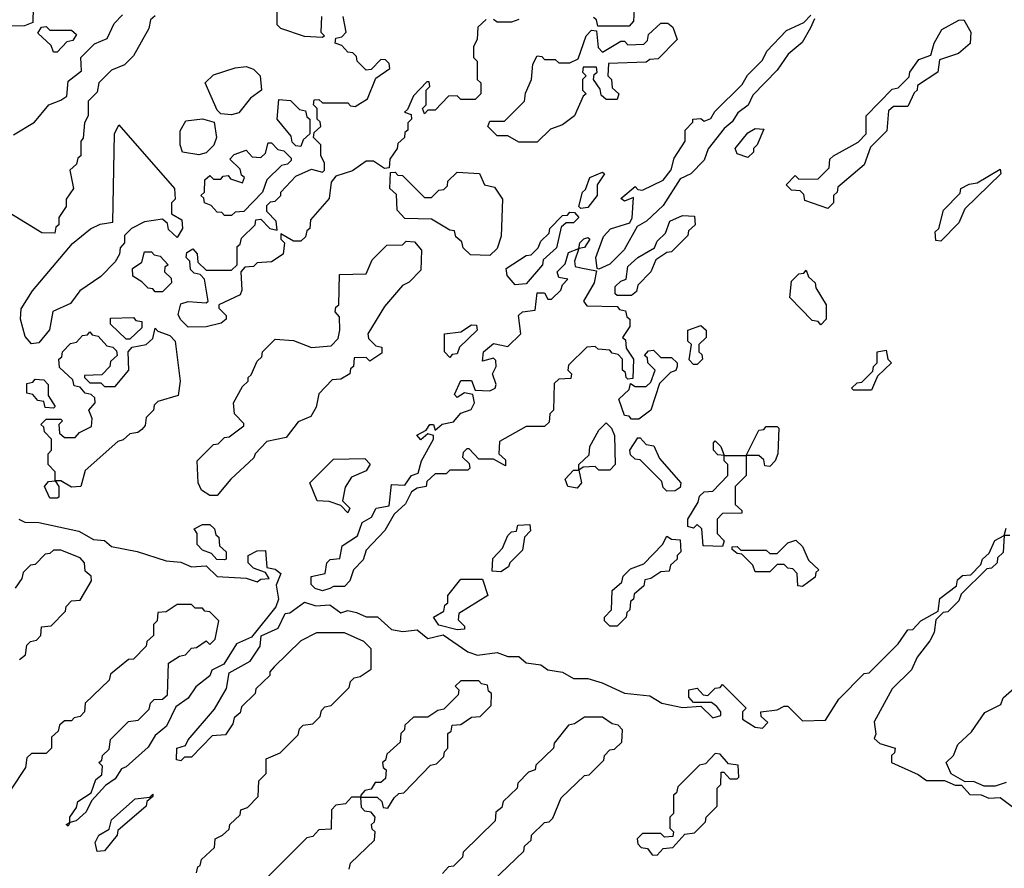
# Model space of a CAD drawing. Extents: x 2708302 to 2968450, y 494490 to 722710.
# Tile 266 of 284: x 2902922 to 2905630, y 677364 to 679699. Entities that reach past the tile are written whole.
import ezdxf

# ---------------------------------------------------------------- set-up
doc = ezdxf.new("R2010")
doc.units = 0

msp = doc.modelspace()

# ---------------------------------------------------------------- linework, layer by layer
at = {"layer": '0CON20XD'}
for points in [[(2902960, 679775), (2902958.3, 679691.7), (2902935, 679682.5), (2902898.3, 679681.7)], [(2903751.7, 679708.3), (2903750, 679665), (2903760, 679655), (2903755, 679650), (2903705, 679652.5), (2903640, 679675), (2903630, 679685), (2903630, 679725)], [(2904611.7, 679728.3), (2904610, 679695), (2904598.3, 679681.7), (2904511.7, 679681.7), (2904508.3, 679698.3), (2904500, 679705)], [(2903295, 679710), (2903281.7, 679698.3), (2903277.5, 679675), (2903235, 679600), (2903210, 679575), (2903175, 679560), (2903140, 679525), (2903135, 679500), (2903110, 679475), (2903110, 679435), (2903100, 679415), (2903097, 679373), (2903090, 679365), (2903090, 679325), (2903081.7, 679318.3), (2903078.3, 679301.7), (2903060, 679285), (2903070, 679235), (2903050, 679205), (2903050, 679185), (2903030, 679155), (2903030, 679135), (2903021.7, 679128.3), (2903018.3, 679111.7), (2902983, 679113), (2902835, 679202.5)], [(2903035, 679477.5), (2903051.7, 679488.3), (2903055, 679530), (2903091.7, 679558.3), (2903090, 679595), (2903127.5, 679632.5), (2903163, 679647), (2903181.7, 679688.3), (2903205, 679712.5)], [(2903435, 678854), (2903385, 678853.3), (2903363.9, 678873.9), (2903358.3, 678888.3), (2903365, 678917.5), (2903385, 678923.3), (2903435, 678920), (2903440, 678925), (2903430, 678985), (2903418.3, 678998.3), (2903401.7, 679001.7), (2903391.7, 679011.7), (2903390, 679035), (2903380, 679045), (2903381.7, 679058.3), (2903398.3, 679068.3), (2903410, 679055), (2903411.7, 679031.7), (2903435, 679010), (2903505, 679010), (2903520, 679025), (2903520, 679075), (2903528.3, 679081.7), (2903531.7, 679098.3), (2903570, 679135), (2903571.7, 679148.3), (2903585, 679150), (2903610, 679125), (2903630, 679120), (2903627.5, 679145), (2903601.7, 679171.7), (2903601.7, 679188.3), (2903611.7, 679198.3), (2903625, 679200), (2903640, 679215), (2903640, 679225), (2903681.7, 679268.3), (2903725, 679287.5), (2903755, 679280), (2903760, 679285), (2903760, 679305), (2903750, 679325), (2903750, 679355), (2903730, 679375), (2903731.7, 679388.3), (2903750, 679405), (2903748.3, 679418.3), (2903740, 679425), (2903740, 679455), (2903730, 679465), (2903731.7, 679478.3), (2903745, 679480), (2903755, 679470), (2903825, 679470), (2903831.7, 679461.7), (2903845, 679460), (2903878.3, 679481.7), (2903901.7, 679538.3), (2903940, 679565), (2903938.3, 679578.3), (2903928.3, 679588.3), (2903915, 679590), (2903888.3, 679561.7), (2903875, 679560), (2903850, 679585), (2903848.3, 679598.3), (2903838.3, 679608.3), (2903825, 679610), (2903808.3, 679628.3), (2903790, 679635), (2903791.7, 679648.3), (2903808.3, 679651.7), (2903820, 679665), (2903811.7, 679708.3)], [(2904205, 679700), (2904181.7, 679678.3), (2904180, 679645), (2904170, 679625), (2904170, 679595), (2904180, 679585), (2904180, 679535), (2904190, 679525), (2904190, 679495), (2904175, 679480), (2904135, 679480), (2904125, 679490), (2904101.7, 679488.3), (2904065, 679450), (2904045, 679450), (2904035, 679440), (2904030, 679455), (2904040, 679465), (2904040, 679505), (2904050, 679515), (2904048.3, 679528.3), (2904041.7, 679528.3), (2904005, 679490), (2903988.3, 679451.7), (2903980, 679445), (2903998.3, 679438.3), (2904000, 679425), (2903990, 679415), (2903990, 679395), (2903981.7, 679388.3), (2903980, 679375), (2903961.7, 679358.3), (2903960, 679345), (2903940, 679315), (2903938.3, 679291.7), (2903925, 679290), (2903895, 679310), (2903875, 679310), (2903837, 679283), (2903791.7, 679268.3), (2903778.3, 679251.7), (2903773.3, 679206.7), (2903721.7, 679148.3), (2903720, 679125), (2903711.7, 679118.3), (2903708.3, 679101.7), (2903695, 679090), (2903675, 679090), (2903640, 679110), (2903640, 679095), (2903650, 679085), (2903646.4, 679053.6), (2903615, 679032.5), (2903575, 679030), (2903565, 679020), (2903541.7, 679018.3), (2903530, 679005), (2903533.3, 678955), (2903528.3, 678941.7), (2903470, 678915), (2903470, 678905), (2903490, 678885), (2903490, 678875), (2903475.9, 678864.1), (2903435, 678854)], [(2904345, 679362.5), (2904295, 679362.5), (2904265, 679380), (2904235, 679380), (2904210, 679405), (2904215, 679420), (2904255, 679420), (2904310, 679475), (2904313, 679497), (2904330, 679535), (2904333, 679577), (2904345, 679600), (2904358.3, 679598.3), (2904365, 679590), (2904395, 679590), (2904405, 679580), (2904435, 679580), (2904458.3, 679591.7), (2904480, 679655), (2904495, 679670), (2904508.3, 679668.3), (2904513, 679623), (2904525, 679610), (2904575, 679640), (2904585, 679640), (2904595, 679630), (2904638.3, 679631.7), (2904648.3, 679641.7), (2904651.7, 679658.3), (2904685, 679690), (2904705, 679690), (2904718.3, 679678.3), (2904730, 679645), (2904678.3, 679591.7), (2904655, 679590), (2904645, 679582.5), (2904541.7, 679578.3), (2904540, 679545), (2904550, 679535), (2904551.7, 679511.7), (2904570, 679495), (2904565, 679480), (2904535, 679480), (2904521.7, 679491.7), (2904518.3, 679508.3), (2904500, 679535), (2904501.7, 679548.3), (2904510, 679555), (2904508.3, 679568.3), (2904471.7, 679568.3), (2904470, 679555), (2904480, 679545), (2904470, 679535), (2904470, 679505), (2904480, 679495), (2904471.7, 679488.3), (2904447.5, 679435), (2904415, 679410), (2904381.7, 679398.3), (2904345, 679362.5)], [(2904295, 679700), (2904275, 679692.5), (2904235, 679692.5), (2904225, 679700)], [(2904515, 679012.5), (2904510, 679015), (2904506.7, 679045), (2904527.5, 679102.5), (2904546.7, 679123.3), (2904600, 679140), (2904606.4, 679153.6), (2904610, 679210), (2904585, 679200), (2904575, 679206.7), (2904615, 679240), (2904621.7, 679231.7), (2904635, 679230), (2904692, 679258), (2904713.9, 679286.1), (2904722, 679318), (2904752.5, 679365), (2904752.5, 679395), (2904773, 679417), (2904773.8, 679425), (2904795, 679427.5), (2904805, 679420), (2904823, 679427), (2904833.8, 679446.2), (2904909.3, 679520.7), (2904923.8, 679546.2), (2904965, 679587.5), (2904977, 679613), (2905030.7, 679669.3), (2905078.3, 679691.7), (2905098.3, 679711.7)], [(2905108.3, 679701.7), (2905096.7, 679676.7), (2905073.9, 679636.1), (2905035.9, 679604.1), (2905005, 679560), (2904938.3, 679491.7), (2904925.6, 679464.4), (2904897.1, 679442.9), (2904881.9, 679418.1), (2904860, 679400), (2904815.8, 679344.2), (2904805, 679312.5), (2904767.5, 679275), (2904738.6, 679261.4), (2904691.9, 679188.1), (2904645.5, 679144.5), (2904620, 679130), (2904584.2, 679065.8), (2904545, 679026.7), (2904515, 679012.5)], [(2905145, 679180), (2905081.7, 679201.7), (2905078.3, 679218.3), (2905068.3, 679228.3), (2905045, 679230), (2905030, 679245), (2905055, 679270), (2905065, 679260), (2905118.3, 679261.7), (2905148.3, 679291.7), (2905150, 679315), (2905160, 679325), (2905228.3, 679361.7), (2905250, 679385), (2905250, 679435), (2905321.7, 679508.3), (2905338.3, 679511.7), (2905368.3, 679541.7), (2905370, 679555), (2905395, 679590), (2905428.3, 679601.7), (2905437.5, 679635), (2905458.3, 679671.7), (2905505, 679697.5), (2905518.3, 679698.3), (2905537.5, 679665), (2905536.1, 679633.9), (2905504, 679606), (2905451.7, 679588.3), (2905447.5, 679555), (2905391.7, 679518.3), (2905390, 679505), (2905381.7, 679498.3), (2905365, 679460), (2905325, 679460), (2905311.7, 679448.3), (2905307, 679393), (2905261.7, 679348.3), (2905245, 679300), (2905171.7, 679238.3), (2905170, 679225), (2905160, 679215), (2905160, 679195), (2905145, 679180)], [(2903025, 679610), (2903015, 679610), (2903008.3, 679628.3), (2902971.7, 679661.7), (2902981.7, 679678.3), (2902995, 679680), (2903005, 679670), (2903065, 679670), (2903078.3, 679658.3), (2903068.3, 679641.7), (2903051.7, 679638.3), (2903025, 679610)], [(2903505, 679437.5), (2903475, 679440), (2903465, 679450), (2903432.5, 679525), (2903455, 679547.5), (2903515, 679566.7), (2903545, 679570), (2903565, 679563.3), (2903583.3, 679545), (2903587.5, 679505), (2903557, 679483), (2903525, 679443.3), (2903505, 679437.5)], [(2902905, 679382.5), (2902963, 679417), (2903002.5, 679465), (2903035, 679477.5)], [(2903695, 679350), (2903681.7, 679351.7), (2903671.7, 679361.7), (2903668.3, 679378.3), (2903630, 679425), (2903635, 679480), (2903667, 679477), (2903691.7, 679451.7), (2903708.3, 679448.3), (2903711.7, 679431.7), (2903720, 679425), (2903720, 679385), (2903701.7, 679368.3), (2903695, 679350)], [(2903415, 679327.5), (2903370, 679335), (2903363.3, 679355), (2903363.6, 679393.6), (2903379.3, 679420.7), (2903425, 679426.7), (2903457, 679417), (2903463.3, 679375), (2903456.2, 679353.8), (2903435, 679332.5), (2903415, 679327.5)], [(2902955, 678807.5), (2902937.3, 678827.3), (2902924.2, 678875), (2902926.2, 678903.8), (2902957, 678953), (2903067, 679083), (2903116.7, 679123.3), (2903143.6, 679136.4), (2903178.3, 679141.7), (2903182.5, 679385), (2903195, 679410), (2903347.5, 679235), (2903350, 679205), (2903340, 679195), (2903340, 679165), (2903368.3, 679148.3), (2903370, 679125), (2903355, 679100), (2903331.7, 679121.7), (2903328.3, 679138.3), (2903315, 679150), (2903265, 679142.5), (2903230, 679125), (2903210, 679105), (2903210, 679085), (2903198.3, 679071.7), (2903196.4, 679053.6), (2903185, 679032.5), (2903145, 678992.5), (2903087.3, 678952.7), (2903062, 678918), (2903013.6, 678896.4), (2903003.9, 678846.1), (2902975, 678810), (2902955, 678807.5)], [(2904925, 679320), (2904895, 679330), (2904890, 679345), (2904925, 679387.5), (2904945, 679400), (2904968.3, 679398.3), (2904950, 679355), (2904940, 679345), (2904940, 679335), (2904925, 679320)], [(2903505, 679160), (2903485, 679160), (2903478.3, 679168.3), (2903465, 679170), (2903448.3, 679188.3), (2903430, 679195), (2903428.3, 679208.3), (2903420, 679215), (2903430, 679225), (2903431.7, 679258.3), (2903445, 679270), (2903455, 679260), (2903475, 679260), (2903481.7, 679268.3), (2903495, 679270), (2903501.7, 679261.7), (2903535, 679250), (2903540, 679265), (2903531.7, 679271.7), (2903528.3, 679288.3), (2903500, 679315), (2903511.7, 679328.3), (2903545, 679340), (2903561.7, 679321.7), (2903585, 679320), (2903598.3, 679331.7), (2903605, 679360), (2903615, 679360), (2903631.7, 679341.7), (2903648.3, 679338.3), (2903668.3, 679318.3), (2903668.3, 679311.7), (2903658.3, 679301.7), (2903641.7, 679298.3), (2903601.7, 679258.3), (2903590, 679225), (2903538.3, 679171.7), (2903515, 679170), (2903505, 679160)], [(2905455, 679090), (2905441.7, 679091.7), (2905440, 679115), (2905450, 679125), (2905462.5, 679175), (2905508.3, 679221.7), (2905510, 679235), (2905533, 679247), (2905555, 679250), (2905618.3, 679288.3), (2905620, 679275), (2905521.7, 679178.3), (2905505, 679140), (2905455, 679090)], [(2904215, 679050), (2904161.7, 679051.7), (2904141.7, 679071.7), (2904138.3, 679088.3), (2904121.7, 679101.7), (2904118.3, 679118.3), (2904105, 679120), (2904055, 679150), (2903981.7, 679151.7), (2903960, 679175), (2903958.3, 679218.3), (2903940, 679235), (2903941.7, 679278.3), (2903955, 679280), (2903961.7, 679271.7), (2903975, 679270), (2904035, 679210), (2904055, 679210), (2904075, 679230), (2904088.3, 679231.7), (2904098.3, 679241.7), (2904100, 679255), (2904125, 679280), (2904186.4, 679276.4), (2904200, 679245), (2904228.3, 679238.3), (2904250, 679205), (2904246.4, 679103.6), (2904235, 679070), (2904215, 679050)], [(2904465, 679180), (2904460, 679185), (2904470, 679225), (2904478.3, 679231.7), (2904490, 679265), (2904525, 679280), (2904530, 679275), (2904510, 679245), (2904510, 679215), (2904485, 679182.5), (2904465, 679180)], [(2904285, 678970), (2904262.5, 678995), (2904260, 679015), (2904315, 679050), (2904328.3, 679051.7), (2904348.3, 679071.7), (2904355, 679090), (2904378.3, 679111.7), (2904380, 679125), (2904415, 679160), (2904428.3, 679161.7), (2904435, 679170), (2904448.3, 679168.3), (2904460, 679155), (2904445, 679140), (2904425, 679140), (2904411.7, 679128.3), (2904398.3, 679071.7), (2904361.7, 679038.3), (2904360, 679025), (2904315, 678972.5), (2904285, 678970)], [(2904605, 678940), (2904565, 678940), (2904560, 678945), (2904560, 678965), (2904575, 678980), (2904590, 678985), (2904595, 679020), (2904622.5, 679045), (2904668.3, 679071.7), (2904675, 679090), (2904698.3, 679111.7), (2904710, 679145), (2904745, 679160), (2904778.3, 679158.3), (2904780, 679135), (2904761.7, 679118.3), (2904760, 679105), (2904715, 679060), (2904701.7, 679058.3), (2904671.7, 679038.3), (2904657.5, 679005), (2904621.7, 678968.3), (2904618.3, 678951.7), (2904605, 678940)], [(2903755, 678127.5), (2903735, 678134), (2903724, 678145), (2903723.3, 678166.7), (2903762.5, 678175), (2903766.7, 678205), (2903776.1, 678213.9), (2903803, 678217), (2903808.6, 678251.4), (2903851.2, 678278.8), (2903864.1, 678315.9), (2903889.3, 678330.7), (2903902.5, 678355), (2903938.3, 678361.7), (2903945, 678420), (2903981.7, 678418.3), (2904000, 678445), (2904018.3, 678451.7), (2904026.7, 678485), (2904060, 678545), (2904060, 678555), (2904045, 678560), (2904025, 678543.3), (2904014.2, 678555.8), (2904040, 678570), (2904050, 678585), (2904060, 678585), (2904065, 678570), (2904083.8, 678586.2), (2904115, 678592.5), (2904135, 678616.7), (2904163.3, 678626.7), (2904172.5, 678645), (2904168.3, 678668.3), (2904145, 678672.5), (2904125, 678660), (2904118.3, 678668.3), (2904135, 678706), (2904165, 678706.7), (2904175, 678680), (2904215, 678677.5), (2904230, 678685), (2904232.5, 678695), (2904222.5, 678725), (2904232.5, 678745), (2904231.7, 678761.7), (2904225, 678767.5), (2904195, 678760), (2904197.5, 678785), (2904225, 678808), (2904265, 678800), (2904300, 678835), (2904293.8, 678885), (2904304.5, 678895.5), (2904340, 678900), (2904345, 678947.5), (2904365, 678947.5), (2904375, 678930), (2904385, 678930), (2904410, 678955), (2904415, 678970), (2904430, 678985), (2904405, 678990), (2904400, 679005), (2904422.5, 679027.5), (2904431.7, 679058.3), (2904460, 679070), (2904462.5, 679085), (2904473.6, 679096.4), (2904485, 679100), (2904490, 679095), (2904475, 679072.5), (2904460, 679070), (2904447.5, 679035), (2904450, 679020), (2904465, 679016.2), (2904508.3, 679008.3), (2904502, 678975), (2904472.5, 678925), (2904481.7, 678911.7), (2904565, 678910), (2904571.7, 678901.7), (2904588.3, 678898.3), (2904591.7, 678881.7), (2904600, 678875), (2904600, 678855), (2904580, 678825), (2904588.3, 678818.3), (2904590, 678795), (2904610, 678765), (2904608.3, 678711.7), (2904595, 678710), (2904590, 678715), (2904588.3, 678728.3), (2904580, 678735), (2904580, 678765), (2904568.3, 678778.3), (2904551.7, 678781.7), (2904545, 678790), (2904513, 678793), (2904505, 678800), (2904481.7, 678798.3), (2904431.7, 678748.3), (2904430, 678735), (2904440, 678725), (2904438.3, 678711.7), (2904405, 678710), (2904391.7, 678698.3), (2904390, 678625), (2904380, 678615), (2904378.3, 678591.7), (2904365, 678580), (2904315, 678580), (2904241.7, 678538.3), (2904240, 678505), (2904258.3, 678488.3), (2904258.3, 678471.7), (2904225, 678490), (2904185, 678490), (2904158.3, 678518.3), (2904151.7, 678518.3), (2904141.7, 678508.3), (2904140, 678495), (2904158.3, 678478.3), (2904160, 678465), (2904155, 678460), (2904105, 678460), (2904095, 678450), (2904065, 678450), (2904041.7, 678428.3), (2904040, 678415), (2904015, 678410), (2904000, 678400), (2903983, 678367), (2903951.7, 678338.3), (2903926.4, 678293.6), (2903875, 678240), (2903867, 678213), (2903840, 678185), (2903830, 678155), (2903815, 678140), (2903785, 678140), (2903775, 678133.8), (2903755, 678127.5)], [(2903465, 678390), (2903445, 678390), (2903422.5, 678405), (2903412.5, 678425), (2903410, 678485), (2903455, 678530), (2903468.3, 678531.7), (2903485, 678550), (2903498.3, 678551.7), (2903538.3, 678581.7), (2903538.3, 678588.3), (2903512.5, 678615), (2903510, 678645), (2903535, 678690), (2903550, 678705), (2903550, 678715), (2903558.3, 678721.7), (2903575, 678760), (2903588.3, 678771.7), (2903590, 678785), (2903625, 678820), (2903675, 678816.7), (2903725, 678797.5), (2903778.3, 678801.7), (2903798.3, 678821.7), (2903802.5, 678845), (2903801.7, 678881.7), (2903790, 678895), (2903791.7, 678908.3), (2903800, 678915), (2903801.7, 678998.3), (2903875, 679000), (2903891.7, 679038.3), (2903931.7, 679078.3), (2903975, 679080), (2903985, 679090), (2904008.3, 679088.3), (2904027.5, 679065), (2904025, 679010), (2903993, 678977), (2903975, 678967.5), (2903925, 678910), (2903880, 678835), (2903881.7, 678821.7), (2903901.7, 678801.7), (2903918.3, 678798.3), (2903918.3, 678781.7), (2903885, 678760), (2903875, 678770), (2903841.7, 678768.3), (2903840, 678745), (2903831.7, 678738.3), (2903830, 678725), (2903805, 678710), (2903781.7, 678708.3), (2903745, 678670), (2903737, 678633), (2903723, 678607), (2903687.5, 678592.5), (2903655, 678550), (2903601.7, 678538.3), (2903570, 678505), (2903566.4, 678493.6), (2903502.5, 678435), (2903465, 678390)], [(2903315, 678950), (2903295, 678950), (2903288.3, 678958.3), (2903275, 678960), (2903258.3, 678978.3), (2903233, 678993), (2903232.5, 679015), (2903258.3, 679031.7), (2903265, 679060), (2903285, 679060), (2903291.7, 679051.7), (2903308.3, 679048.3), (2903330, 679025), (2903321.7, 679018.3), (2903320, 679005), (2903338.3, 678988.3), (2903340, 678975), (2903315, 678950)], [(2905125, 678860), (2905118.3, 678868.3), (2905101.7, 678871.7), (2905040, 678935), (2905045, 678980), (2905065, 679000), (2905078.3, 679001.7), (2905085, 679010), (2905091.7, 678991.7), (2905110, 678975), (2905111.7, 678961.7), (2905140, 678915), (2905140, 678875), (2905125, 678860)], [(2903225, 678820), (2903215, 678820), (2903171.7, 678861.7), (2903171.7, 678878.3), (2903235, 678880), (2903241.7, 678871.7), (2903258.3, 678868.3), (2903258.3, 678851.7), (2903225, 678820)], [(2903025, 678382.5), (2903005, 678382.5), (2902990, 678415), (2903001.7, 678428.3), (2903020, 678430), (2903020, 678455), (2903000, 678475), (2903000, 678505), (2903010, 678515), (2903010, 678545), (2902990, 678565), (2902988.3, 678578.3), (2902980, 678585), (2902995, 678600), (2903035, 678600), (2903040, 678595), (2903030, 678585), (2903031.7, 678561.7), (2903045, 678550), (2903075, 678550), (2903087, 678563), (2903120, 678580), (2903121.7, 678601.7), (2903112.5, 678625), (2903130, 678645), (2903128.3, 678658.3), (2903118.3, 678668.3), (2903101.7, 678671.7), (2903088.3, 678688.3), (2903071.7, 678691.7), (2903068.3, 678708.3), (2903031.7, 678741.7), (2903030, 678765), (2903038.3, 678771.7), (2903040, 678785), (2903061.7, 678808.3), (2903078.3, 678811.7), (2903095, 678830), (2903108.3, 678831.7), (2903115, 678840), (2903121.7, 678831.7), (2903138.3, 678828.3), (2903161.7, 678801.7), (2903178.3, 678798.3), (2903188.3, 678788.3), (2903190, 678775), (2903171.7, 678758.3), (2903170, 678745), (2903148.3, 678721.7), (2903100, 678720), (2903100, 678715), (2903115, 678700), (2903145, 678700), (2903155, 678690), (2903185, 678690), (2903222.5, 678735), (2903220, 678785), (2903231.7, 678798.3), (2903270, 678805), (2903288.3, 678821.7), (2903295, 678850), (2903301.7, 678841.7), (2903335, 678830), (2903350, 678815), (2903363.3, 678705), (2903357.5, 678665), (2903301.7, 678648.3), (2903291.7, 678638.3), (2903290, 678625), (2903270, 678605), (2903267, 678583), (2903258.3, 678571.7), (2903247, 678563), (2903225, 678560), (2903207, 678543), (2903191.7, 678538.3), (2903101.7, 678458.3), (2903090, 678415), (2903065, 678412.5), (2903035, 678430), (2903020, 678430), (2903030, 678415), (2903030, 678385), (2903025, 678382.5)], [(2904105, 678770), (2904090, 678785), (2904090, 678835), (2904135, 678840), (2904165, 678860), (2904178.3, 678858.3), (2904180, 678845), (2904131.7, 678798.3), (2904125, 678780), (2904111.7, 678778.3), (2904105, 678770)], [(2904785, 678750), (2904775, 678750), (2904763, 678763), (2904770, 678805), (2904760, 678815), (2904760, 678845), (2904795, 678857.5), (2904810, 678845), (2904810, 678825), (2904790, 678805), (2904790, 678785), (2904798.3, 678778.3), (2904800, 678765), (2904785, 678750)], [(2904625, 678600), (2904605, 678600), (2904598.3, 678608.3), (2904585, 678610), (2904570, 678655), (2904598.3, 678681.7), (2904601.7, 678698.3), (2904615, 678690), (2904645, 678690), (2904658.3, 678701.7), (2904670, 678735), (2904650, 678755), (2904648.3, 678768.3), (2904640, 678775), (2904651.7, 678788.3), (2904665, 678790), (2904685, 678770), (2904715, 678770), (2904730, 678755), (2904730, 678745), (2904726.4, 678733.6), (2904711.7, 678728.3), (2904681.7, 678698.3), (2904657.5, 678625), (2904625, 678600)], [(2905265, 678680), (2905215, 678680), (2905210, 678685), (2905225, 678700), (2905238.3, 678701.7), (2905268.3, 678731.7), (2905270, 678745), (2905280, 678755), (2905280, 678785), (2905305, 678790), (2905310, 678765), (2905320, 678755), (2905281.7, 678718.3), (2905265, 678680)], [(2903015, 678630), (2902991.7, 678631.7), (2902988.3, 678648.3), (2902971.7, 678651.7), (2902958.3, 678668.3), (2902941.7, 678671.7), (2902941.7, 678698.3), (2902958.3, 678701.7), (2902965, 678710), (2902988.3, 678708.3), (2903000, 678695), (2903000, 678665), (2903020, 678635), (2903015, 678630)], [(2904455, 678410), (2904430, 678415), (2904422.5, 678435), (2904445, 678460), (2904460, 678460), (2904460, 678475), (2904488.3, 678501.7), (2904490, 678525), (2904515, 678570), (2904535, 678590), (2904550, 678575), (2904557.5, 678555), (2904560, 678475), (2904545, 678460), (2904515, 678460), (2904505, 678470), (2904471.7, 678468.3), (2904460, 678460), (2904467.5, 678425), (2904455, 678410)], [(2904855, 678250), (2904801.7, 678251.7), (2904798.3, 678298.3), (2904785, 678310), (2904775, 678300), (2904760, 678305), (2904760, 678325), (2904788.3, 678371.7), (2904791.7, 678388.3), (2904805, 678400), (2904828.3, 678401.7), (2904870, 678445), (2904870, 678475), (2904860, 678485), (2904860, 678500), (2904841.7, 678501.7), (2904830, 678515), (2904830, 678535), (2904835, 678540), (2904850, 678525), (2904860, 678500), (2904920, 678500), (2904955, 678570), (2904968.3, 678571.7), (2904975, 678580), (2905005, 678580), (2905010, 678575), (2905007.5, 678505), (2905000, 678485), (2904985, 678470), (2904971.7, 678471.7), (2904968.3, 678488.3), (2904955, 678500), (2904920, 678500), (2904920, 678445), (2904890, 678415), (2904890, 678365), (2904908.3, 678348.3), (2904908.3, 678341.7), (2904855, 678340), (2904840, 678325), (2904840, 678285), (2904860, 678265), (2904855, 678250)], [(2904701.7, 678401.7), (2904691.7, 678411.7), (2904688.3, 678428.3), (2904628.3, 678488.3), (2904615, 678490), (2904601.7, 678501.7), (2904600, 678515), (2904621.7, 678548.3), (2904628.3, 678548.3), (2904645, 678530), (2904666.4, 678526.4), (2904681.7, 678491.7), (2904740, 678425), (2904738.3, 678411.7), (2904725, 678402.5), (2904701.7, 678401.7)], [(2903825, 678342.5), (2903805, 678362.5), (2903773, 678373), (2903740, 678375), (2903720, 678425), (2903785, 678490), (2903871.7, 678491.7), (2903885.9, 678475.9), (2903875, 678457.5), (2903835, 678440), (2903817.5, 678412.5), (2903810, 678375), (2903830, 678355), (2903825, 678342.5)], [(2902920, 678325), (2902936.2, 678316.2), (2902975, 678315.7), (2903085, 678292), (2903125, 678268.8), (2903155, 678266.2), (2903175, 678250), (2903245, 678236), (2903325, 678210), (2903365, 678206.7), (2903395, 678193.8), (2903435, 678196.7), (2903465, 678167.5), (2903545, 678162.5), (2903575, 678152.5), (2903585, 678160), (2903608.3, 678161.7), (2903598.3, 678178.3), (2903565, 678190), (2903550, 678205), (2903550, 678225), (2903575, 678237.5), (2903598.3, 678238.3), (2903601.7, 678191.7), (2903625, 678187.5), (2903640, 678175), (2903627, 678143), (2903634, 678105), (2903626.1, 678083.9), (2903559.6, 678000.5), (2903518.3, 677981.7), (2903483.9, 677926.1), (2903450.7, 677909.3), (2903445, 677893.8), (2903406.2, 677863.8), (2903385, 677832.5), (2903351.7, 677808.3), (2903326.2, 677755), (2903295, 677730), (2903275, 677697.5), (2903215, 677643.8), (2903201.7, 677638.3), (2903185, 677610), (2903158.3, 677591.7), (2903120, 677550), (2903105, 677520), (2903077.5, 677495), (2903060, 677490), (2903055, 677480), (2903050, 677485), (2903060, 677490), (2903060, 677505), (2903078.3, 677531.7), (2903081.7, 677548.3), (2903118.3, 677571.7), (2903131.7, 677608.3), (2903148.3, 677621.7), (2903150, 677645), (2903140, 677655), (2903148.3, 677661.7), (2903150, 677675), (2903168.3, 677691.7), (2903171.7, 677718.3), (2903221.7, 677768.3), (2903248.3, 677771.7), (2903278.3, 677801.7), (2903281.7, 677818.3), (2903291.7, 677828.3), (2903315, 677830), (2903328.3, 677841.7), (2903331.7, 677928.3), (2903361.7, 677948.3), (2903378.3, 677951.7), (2903395, 677970), (2903408.3, 677971.7), (2903435, 677990), (2903445, 677980), (2903460, 677995), (2903470, 678045), (2903445, 678070), (2903431.7, 678071.7), (2903425, 678080), (2903405, 678080), (2903395, 678090), (2903355, 678090), (2903325, 678070), (2903301.7, 678068.3), (2903300, 678045), (2903290, 678035), (2903290, 678005), (2903271.7, 677988.3), (2903270, 677975), (2903235, 677940), (2903221.7, 677938.3), (2903171.7, 677898.3), (2903168.3, 677881.7), (2903101.7, 677818.3), (2903100, 677795), (2903088.3, 677781.7), (2903071.7, 677778.3), (2903065, 677770), (2903045, 677770), (2903031.7, 677758.3), (2903028.3, 677741.7), (2903010, 677725), (2903010, 677695), (2902995, 677680), (2902955, 677680), (2902941.7, 677668.3), (2902938.3, 677641.7), (2902898.3, 677581.7)], [(2903485, 678212.5), (2903463.9, 678213.9), (2903450, 678230), (2903425, 678240), (2903410, 678255), (2903410, 678285), (2903401.7, 678298.3), (2903425, 678310), (2903445, 678310), (2903458.3, 678298.3), (2903461.7, 678281.7), (2903470, 678275), (2903471.7, 678251.7), (2903490, 678235), (2903490, 678215), (2903485, 678212.5)], [(2904245, 678180), (2904221.7, 678181.7), (2904223, 678217), (2904250, 678245), (2904265, 678280), (2904275, 678290), (2904288.3, 678291.7), (2904291.7, 678308.3), (2904325, 678310), (2904327, 678293), (2904310, 678275), (2904305, 678240), (2904270, 678205), (2904266.4, 678193.6), (2904245, 678180)], [(2903408.3, 677351.7), (2903411.7, 677368.3), (2903418.3, 677371.7), (2903421.7, 677388.3), (2903458.3, 677421.7), (2903460, 677445), (2903480, 677455), (2903498.3, 677471.7), (2903500, 677485), (2903528.3, 677511.7), (2903530, 677525), (2903548.3, 677531.7), (2903578.3, 677561.7), (2903580, 677605), (2903600, 677625), (2903600, 677665), (2903638.3, 677681.7), (2903688.3, 677731.7), (2903691.7, 677748.3), (2903701.7, 677758.3), (2903728.3, 677761.7), (2903748.3, 677781.7), (2903751.7, 677798.3), (2903761.7, 677808.3), (2903778.3, 677811.7), (2903828.3, 677861.7), (2903831.7, 677878.3), (2903841.7, 677888.3), (2903858.3, 677891.7), (2903888.3, 677911.7), (2903888.3, 677968.3), (2903868.3, 677988.3), (2903815, 678012.5), (2903738.3, 678011.7), (2903695, 677990), (2903621.7, 677918.3), (2903610, 677905), (2903610, 677895), (2903571.7, 677858.3), (2903570, 677845), (2903531.7, 677808.3), (2903528.3, 677791.7), (2903511.7, 677778.3), (2903508.3, 677761.7), (2903488.3, 677731.7), (2903451.7, 677728.3), (2903395, 677670), (2903375, 677670), (2903365, 677660), (2903353, 677663), (2903353.8, 677695), (2903378.3, 677701.7), (2903385, 677717.5), (2903458.3, 677801.7), (2903490.8, 677859.2), (2903498.1, 677901.9), (2903555.9, 677934.1), (2903583.3, 677975), (2903586.2, 678003.8), (2903632.5, 678025), (2903652.5, 678065), (2903665, 678066.7), (2903705, 678096.7), (2903736.1, 678086.1), (2903775, 678088.8), (2903805, 678066.7), (2903825, 678073.3), (2903848.3, 678068.3), (2903875, 678056.2), (2903906, 678056), (2903945, 678021.2), (2903976.1, 678016.1), (2904015, 678020), (2904045, 677996.7), (2904087, 678007), (2904155, 677960), (2904180.7, 677950.7), (2904235, 677958), (2904265, 677946.7), (2904295, 677946.7), (2904315, 677930), (2904355, 677924), (2904375, 677910), (2904415, 677904.2), (2904445, 677886.7), (2904485, 677886), (2904524.1, 677874.1), (2904585, 677846.2), (2904655, 677838.8), (2904688.3, 677818.3), (2904745, 677806.7), (2904795, 677810), (2904828.3, 677778.3), (2904850, 677785), (2904850, 677795), (2904839.3, 677809.3), (2904825, 677820), (2904775, 677820), (2904762.5, 677835), (2904762.5, 677855), (2904785, 677860), (2904801.7, 677841.7), (2904815, 677840), (2904835, 677860), (2904848.3, 677861.7), (2904855, 677870), (2904920, 677805), (2904910, 677795), (2904910, 677775), (2904945, 677752.5), (2904965, 677750), (2904980, 677765), (2904961.7, 677781.7), (2904960, 677795), (2905005, 677800), (2905025, 677810), (2905035, 677810), (2905075, 677770), (2905138.3, 677771.7), (2905175, 677830), (2905245, 677900), (2905258.3, 677901.7), (2905338.3, 677981.7), (2905365, 678020), (2905378.3, 678021.7), (2905400, 678045), (2905448.3, 678071.7), (2905453, 678107), (2905498.3, 678141.7), (2905501.7, 678158.3), (2905515, 678170), (2905538.3, 678171.7), (2905565, 678200), (2905570, 678215), (2905588.3, 678231.7), (2905603.6, 678266.4), (2905630, 678280), (2905635, 678300)], [(2905645, 678280), (2905630, 678280), (2905627, 678233), (2905611.7, 678218.3), (2905610, 678205), (2905595, 678190), (2905581.7, 678188.3), (2905511.7, 678118.3), (2905505, 678100), (2905475, 678070), (2905461.7, 678068.3), (2905441.7, 678048.3), (2905437, 678013), (2905425, 677990), (2905390, 677945), (2905375, 677910), (2905321.7, 677858.3), (2905272.5, 677767.5), (2905276.7, 677733.3), (2905271.7, 677721.7), (2905287.5, 677707.5), (2905330, 677695), (2905328.3, 677681.7), (2905320, 677675), (2905320, 677655), (2905392.7, 677622.7), (2905416.1, 677606.1), (2905465.9, 677605.9), (2905495, 677593.3), (2905512.5, 677592.5), (2905535, 677567.5), (2905566.4, 677566.4), (2905587.5, 677557.5), (2905618.8, 677558.8), (2905658.8, 677528.8)], [(2904565, 678030), (2904545, 678030), (2904530, 678045), (2904530, 678055), (2904550, 678075), (2904551.7, 678128.3), (2904578.3, 678151.7), (2904581.7, 678168.3), (2904601.7, 678188.3), (2904638.3, 678201.7), (2904690, 678255), (2904701.7, 678278.3), (2904715, 678270), (2904738.3, 678268.3), (2904740, 678235), (2904730, 678225), (2904730, 678215), (2904711.7, 678198.3), (2904708.3, 678181.7), (2904685, 678180), (2904658.3, 678161.7), (2904641.7, 678158.3), (2904638.3, 678141.7), (2904611.7, 678118.3), (2904610, 678105), (2904601.7, 678098.3), (2904600, 678075), (2904591.7, 678068.3), (2904590, 678055), (2904565, 678030)], [(2905075, 678140), (2905061.7, 678141.7), (2905060, 678175), (2905048.3, 678188.3), (2905035, 678190), (2905025, 678200), (2905005, 678200), (2904985, 678180), (2904945, 678180), (2904938.3, 678198.3), (2904908.3, 678228.3), (2904895, 678230), (2904881.7, 678241.7), (2904881.7, 678248.3), (2904895, 678250), (2904905, 678240), (2904975, 678240), (2904985, 678230), (2905005, 678230), (2905035, 678260), (2905057, 678267), (2905075, 678250), (2905091.7, 678211.7), (2905120, 678185), (2905111.7, 678178.3), (2905110, 678165), (2905075, 678140)], [(2902921.7, 677938.3), (2902938.3, 677951.7), (2902941.7, 677978.3), (2902951.7, 677988.3), (2902968.3, 677991.7), (2902980, 678005), (2902981.7, 678028.3), (2903008.3, 678031.7), (2903048.3, 678071.7), (2903050, 678085), (2903065, 678100), (2903088.3, 678101.7), (2903120, 678155), (2903118.3, 678168.3), (2903101.7, 678181.7), (2903100, 678205), (2903088.3, 678218.3), (2903035, 678240), (2903015, 678240), (2903005, 678230), (2902991.7, 678228.3), (2902965, 678200), (2902951.7, 678198.3), (2902931.7, 678178.3), (2902928.3, 678161.7), (2902910, 678135)], [(2904125, 678020), (2904075, 678033.3), (2904060, 678055), (2904088.3, 678071.7), (2904091.7, 678088.3), (2904100, 678095), (2904100, 678115), (2904135, 678160), (2904195, 678160), (2904210, 678115), (2904130, 678065), (2904128.3, 678048.3), (2904145, 678030), (2904145, 678022.5), (2904125, 678020)], [(2903935, 677530), (2903951.7, 677558.3), (2903965, 677570), (2903978.3, 677571.7), (2904051.7, 677648.3), (2904068.3, 677651.7), (2904088.3, 677671.7), (2904090, 677685), (2904100, 677695), (2904100, 677735), (2904108.3, 677741.7), (2904111.7, 677758.3), (2904135, 677760), (2904165, 677780), (2904188.3, 677781.7), (2904218.3, 677811.7), (2904220, 677845), (2904211.7, 677851.7), (2904208.3, 677868.3), (2904191.7, 677871.7), (2904185, 677880), (2904135, 677880), (2904120, 677865), (2904130, 677855), (2904128.3, 677841.7), (2904088.3, 677801.7), (2904071.7, 677798.3), (2904045, 677780), (2904005, 677780), (2903981.7, 677758.3), (2903980, 677745), (2903970, 677735), (2903968.3, 677711.7), (2903931.7, 677678.3), (2903928.3, 677661.7), (2903920, 677655), (2903921.7, 677641.7), (2903930, 677635), (2903928.3, 677611.7), (2903915, 677600), (2903900, 677600), (2903888.3, 677581.7), (2903871.7, 677578.3), (2903860, 677565), (2903860, 677560), (2903905, 677560), (2903918.3, 677548.3), (2903921.7, 677531.7), (2903935, 677530)], [(2905635, 677600), (2905605, 677590), (2905575, 677590), (2905545, 677603.3), (2905522.5, 677602.5), (2905484, 677624), (2905470, 677655), (2905490, 677675), (2905502.5, 677705), (2905540, 677740), (2905576.7, 677793.3), (2905620, 677815), (2905627, 677833), (2905665, 677867.5)], [(2904221.7, 677328.3), (2904308.3, 677411.7), (2904310, 677425), (2904328.3, 677441.7), (2904330, 677455), (2904365, 677490), (2904378.3, 677491.7), (2904388.3, 677501.7), (2904411.7, 677558.3), (2904475, 677620), (2904488.3, 677621.7), (2904528.3, 677661.7), (2904530, 677675), (2904545, 677690), (2904558.3, 677691.7), (2904578.3, 677711.7), (2904580, 677745), (2904568.3, 677758.3), (2904551.7, 677761.7), (2904525, 677780), (2904475, 677780), (2904448.3, 677761.7), (2904431.7, 677758.3), (2904391.7, 677708.3), (2904390, 677695), (2904341.7, 677648.3), (2904340, 677635), (2904321.7, 677628.3), (2904291.7, 677598.3), (2904290, 677585), (2904251.7, 677548.3), (2904248.3, 677531.7), (2904231.7, 677518.3), (2904230, 677495), (2904141.7, 677408.3), (2904140, 677395), (2904115, 677370), (2904101.7, 677368.3), (2904085, 677350)], [(2904675, 677400), (2904691.7, 677418.3), (2904718.3, 677421.7), (2904751.7, 677458.3), (2904778.3, 677461.7), (2904808.3, 677491.7), (2904810, 677505), (2904840, 677535), (2904840, 677585), (2904850, 677595), (2904851.7, 677628.3), (2904858.3, 677628.3), (2904875, 677610), (2904895, 677610), (2904900, 677615), (2904898.3, 677648.3), (2904871.7, 677651.7), (2904848.3, 677678.3), (2904835, 677680), (2904808.3, 677651.7), (2904791.7, 677648.3), (2904731.7, 677588.3), (2904728.3, 677571.7), (2904720, 677565), (2904720, 677515), (2904710, 677505), (2904710, 677475), (2904720, 677465), (2904718.3, 677451.7), (2904695, 677450), (2904685, 677460), (2904635, 677460), (2904620, 677445), (2904621.7, 677431.7), (2904631.7, 677421.7), (2904648.3, 677418.3), (2904661.7, 677401.7), (2904675, 677400)], [(2903135, 677410), (2903130, 677435), (2903140, 677455), (2903168.3, 677471.7), (2903175, 677497.5), (2903240, 677555), (2903280, 677560), (2903288.3, 677568.3), (2903288.3, 677561.7), (2903271.7, 677548.3), (2903270, 677535), (2903191.7, 677468.3), (2903190, 677455), (2903155, 677412.5), (2903135, 677410)], [(2903828.3, 677361.7), (2903831.7, 677378.3), (2903898.3, 677441.7), (2903900, 677465), (2903891.7, 677471.7), (2903890, 677485), (2903898.3, 677491.7), (2903900, 677505), (2903888.3, 677518.3), (2903871.7, 677521.7), (2903861.7, 677531.7), (2903860, 677560), (2903835, 677560), (2903818.3, 677541.7), (2903791.7, 677538.3), (2903780, 677525), (2903778.3, 677471.7), (2903745, 677470), (2903728.3, 677451.7), (2903711.7, 677448.3), (2903591.7, 677328.3)]]:
    msp.add_lwpolyline(points, dxfattribs=at)

doc.saveas('drawing.dxf')
